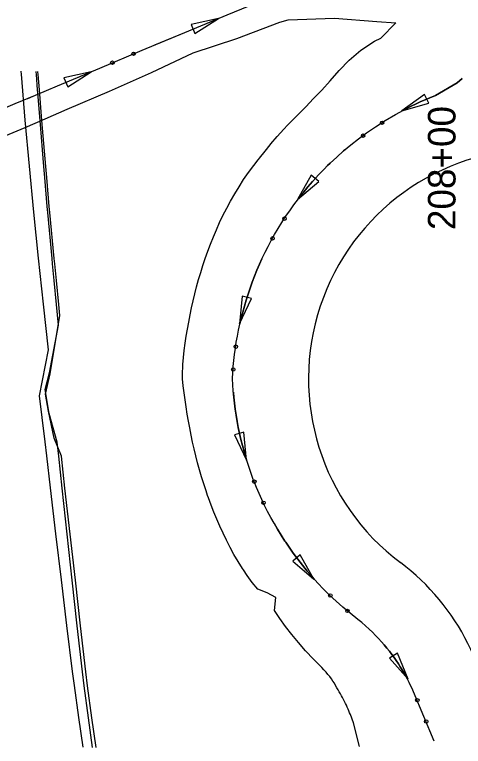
# Model space of a CAD drawing. Extents: x 1611108 to 1749517, y 619561 to 797725.
# Drawn here: x 1722813.8 to 1722911.5, y 768327.5 to 768486.8 of the extents above; entities that cross this region are included whole.
import ezdxf

# ---------------------------------------------------------------- set-up
doc = ezdxf.new("R2010")
doc.units = 0
for name, color, linetype in [('R_Ditch', 7, 'Continuous'), ('R_Horz Alg Stationing_Side Road', 7, 'Continuous'), ('R_Proposed Const Limits', 7, 'Continuous'), ('R_Proposed Road', 7, 'Continuous')]:
    doc.layers.add(name, color=color, linetype=linetype)

msp = doc.modelspace()

# ---------------------------------------------------------------- linework, layer by layer
at = {"layer": 'R_Ditch'}
for p, q in [((1722858.14, 768485.96), (1722852.19, 768484.62)), ((1722853.01, 768482.67), (1722858.14, 768485.96)), ((1722852.19, 768484.62), (1722853.01, 768482.67)), ((1722830.43, 768474.35), (1722824.49, 768473)), ((1722825.31, 768471.05), (1722830.43, 768474.35)), ((1722824.49, 768473), (1722825.31, 768471.05)), ((1722902.99, 768469.39), (1722898.05, 768465.84)), ((1722903.91, 768467.49), (1722902.99, 768469.39)), ((1722898.05, 768465.84), (1722903.91, 768467.49)), ((1722878.33, 768451.81), (1722875.33, 768446.51)), ((1722879.96, 768450.47), (1722878.33, 768451.81)), ((1722875.33, 768446.51), (1722879.96, 768450.47)), ((1722863.29, 768425.54), (1722862.72, 768419.48)), ((1722862.72, 768419.48), (1722865.33, 768424.98)), ((1722865.33, 768424.98), (1722863.29, 768425.54)), ((1722863.67, 768395.91), (1722861.63, 768395.36)), ((1722864.22, 768389.84), (1722863.67, 768395.91)), ((1722861.63, 768395.36), (1722864.22, 768389.84)), ((1722875.94, 768369.2), (1722874.3, 768367.86)), ((1722878.93, 768363.89), (1722875.94, 768369.2)), ((1722874.3, 768367.86), (1722878.93, 768363.89)), ((1722897.15, 768347.82), (1722895.35, 768346.71)), ((1722899.4, 768342.16), (1722897.15, 768347.82)), ((1722895.35, 768346.71), (1722899.4, 768342.16))]:
    msp.add_line(p, q, dxfattribs=at)
for points in [[(1722804.68, 768463.53), (1722813.89, 768467.4), (1722818.28, 768469.25), (1722823.11, 768471.28), (1722832.33, 768475.15), (1722841.55, 768479.02), (1722850.78, 768482.88), (1722860, 768486.74), (1722869.23, 768490.6)], [(1722844.3, 768480.17), (1722850.78, 768482.88), (1722858.14, 768485.96)], [(1722844.27, 768480.15), (1722844.3, 768480.17)], [(1722828.67, 768327.39), (1722827.75, 768333.81), (1722826.77, 768340.78), (1722826.38, 768343.81), (1722825.13, 768353.81), (1722823.96, 768363.81), (1722822.75, 768373.8), (1722821.58, 768383.8), (1722820.8, 768390.77), (1722820.42, 768393.8), (1722819.77, 768399.13), (1722819.21, 768403.8), (1722821.13, 768413.8), (1722820.02, 768423.8), (1722818.96, 768433.8), (1722817.95, 768443.8), (1722817, 768453.8), (1722816.09, 768463.8), (1722815.24, 768473.8), (1722815.19, 768474.43), (1722815.19, 768474.44)], [(1722816.6, 768468.54), (1722818.28, 768469.25), (1722823.11, 768471.28), (1722830.43, 768474.35)], [(1722830.72, 768327.32), (1722829.85, 768333.74), (1722828.93, 768340.71), (1722828.56, 768343.74), (1722827.4, 768353.74), (1722826.31, 768363.73), (1722825.19, 768373.73), (1722824.1, 768383.73), (1722823.38, 768390.7), (1722823.03, 768393.73), (1722821.25, 768399.98), (1722820.39, 768405.23), (1722821.34, 768408.86), (1722823.34, 768419.19), (1722822.88, 768423.73), (1722822.37, 768428.89), (1722822.01, 768432.56), (1722821.9, 768433.73), (1722820.98, 768443.73), (1722820.86, 768445.03), (1722820.31, 768451.33), (1722820.11, 768453.73), (1722819.29, 768463.73), (1722818.82, 768469.76), (1722818.77, 768470.39), (1722818.52, 768473.73), (1722818.47, 768474.36), (1722818.47, 768474.37)], [(1722831.49, 768327.32), (1722830.6, 768333.74), (1722829.66, 768340.71), (1722829.28, 768343.74), (1722828.09, 768353.74), (1722826.98, 768363.74), (1722825.83, 768373.73), (1722824.71, 768383.73), (1722823.97, 768390.7), (1722822.38, 768394.6), (1722821.11, 768400.45), (1722820.51, 768404.21), (1722821.47, 768408.62), (1722823.63, 768421.33), (1722823.38, 768423.73), (1722822.86, 768428.89), (1722822.49, 768432.56), (1722822.38, 768433.73), (1722821.43, 768443.73), (1722821.31, 768445.03), (1722820.74, 768451.33), (1722820.53, 768453.73), (1722819.68, 768463.73), (1722819.14, 768470.39), (1722818.88, 768473.73), (1722818.84, 768474.36), (1722818.84, 768474.37)], [(1722905.11, 768328.69), (1722900.6, 768339.42), (1722900.3, 768340.1), (1722899.98, 768340.79), (1722899.65, 768341.47), (1722899.3, 768342.15), (1722898.93, 768342.82), (1722898.55, 768343.5), (1722898.15, 768344.18), (1722897.73, 768344.86), (1722897.3, 768345.53), (1722896.84, 768346.21), (1722896.36, 768346.89), (1722895.86, 768347.56), (1722895.34, 768348.24), (1722894.8, 768348.92), (1722894.23, 768349.61), (1722893.64, 768350.29), (1722893.01, 768350.98), (1722892.36, 768351.67), (1722891.66, 768352.36), (1722890.93, 768353.06), (1722890.16, 768353.76), (1722889.33, 768354.46), (1722888.46, 768355.16), (1722886.78, 768356.49), (1722885.21, 768357.81), (1722883.73, 768359.13), (1722882.34, 768360.44), (1722881.02, 768361.75), (1722879.78, 768363.06), (1722878.59, 768364.37), (1722877.47, 768365.67), (1722876.4, 768366.97), (1722875.39, 768368.28), (1722874.42, 768369.58), (1722873.5, 768370.88), (1722872.78, 768371.94), (1722872.62, 768372.18), (1722871.78, 768373.48), (1722870.99, 768374.78), (1722870.23, 768376.08), (1722869.51, 768377.37), (1722868.83, 768378.67), (1722868.18, 768379.97), (1722867.56, 768381.28), (1722866.97, 768382.58), (1722866.42, 768383.88), (1722865.9, 768385.18), (1722865.72, 768385.64), (1722865.4, 768386.49), (1722864.94, 768387.79), (1722864.5, 768389.1), (1722864.09, 768390.4), (1722863.71, 768391.71), (1722863.36, 768393.02), (1722863.03, 768394.33), (1722862.73, 768395.64), (1722862.46, 768396.96), (1722862.21, 768398.27), (1722861.99, 768399.59), (1722861.79, 768400.91), (1722861.62, 768402.23), (1722861.47, 768403.56), (1722861.35, 768404.88), (1722861.26, 768406.21), (1722861.19, 768407.54), (1722861.26, 768408.87), (1722861.31, 768409.5), (1722861.36, 768410.2), (1722861.49, 768411.52), (1722861.64, 768412.84), (1722861.82, 768414.16), (1722862.02, 768415.48), (1722862.25, 768416.8), (1722862.5, 768418.11), (1722862.78, 768419.43), (1722863.09, 768420.74), (1722863.42, 768422.04), (1722863.78, 768423.35), (1722864.17, 768424.66), (1722864.58, 768425.96), (1722865.02, 768427.26), (1722865.49, 768428.56), (1722865.99, 768429.86), (1722866.52, 768431.16), (1722867.08, 768432.46), (1722867.67, 768433.76), (1722868.29, 768435.05), (1722868.95, 768436.35), (1722869.63, 768437.64), (1722870.36, 768438.94), (1722871.12, 768440.23), (1722871.92, 768441.52), (1722872.76, 768442.82), (1722873.64, 768444.11), (1722874.56, 768445.4), (1722875.53, 768446.7), (1722876.34, 768447.74), (1722876.38, 768447.78), (1722876.55, 768447.99), (1722877.62, 768449.29), (1722878.61, 768450.43), (1722878.74, 768450.58), (1722879.93, 768451.88), (1722881.17, 768453.18), (1722881.9, 768453.91), (1722882.49, 768454.48), (1722883.88, 768455.79), (1722885.36, 768457.1), (1722886.93, 768458.41), (1722888.6, 768459.72), (1722890.39, 768461.05), (1722892.32, 768462.37), (1722894.41, 768463.71), (1722896.7, 768465.05), (1722899.23, 768466.41), (1722902.08, 768467.78), (1722905.37, 768469.17), (1722910.12, 768471.95), (1722911.22, 768472.89)], [(1722911.22, 768472.89), (1722910.12, 768471.95), (1722905.37, 768469.17), (1722902.08, 768467.78), (1722899.23, 768466.41), (1722898.07, 768465.79)], [(1722816.57, 768468.53), (1722816.6, 768468.54)], [(1722885.66, 768457.35), (1722885.36, 768457.1), (1722883.88, 768455.79), (1722882.49, 768454.48), (1722881.9, 768453.91), (1722881.17, 768453.18), (1722879.93, 768451.88), (1722878.74, 768450.58), (1722878.61, 768450.43), (1722877.62, 768449.29), (1722876.55, 768447.99), (1722876.38, 768447.78), (1722876.34, 768447.74), (1722875.53, 768446.7), (1722875.37, 768446.48)], [(1722885.69, 768457.37), (1722885.66, 768457.35)], [(1722867.61, 768433.63), (1722867.08, 768432.46), (1722866.52, 768431.16), (1722865.99, 768429.86), (1722865.49, 768428.56), (1722865.02, 768427.26), (1722864.58, 768425.96), (1722864.17, 768424.66), (1722863.78, 768423.35), (1722863.42, 768422.04), (1722863.09, 768420.74), (1722862.79, 768419.46)], [(1722867.63, 768433.67), (1722867.61, 768433.63)], [(1722861.38, 768404.59), (1722861.38, 768404.55)], [(1722861.38, 768404.55), (1722861.47, 768403.56), (1722861.62, 768402.23), (1722861.79, 768400.91), (1722861.99, 768399.59), (1722862.21, 768398.27), (1722862.46, 768396.96), (1722862.73, 768395.64), (1722863.03, 768394.33), (1722863.36, 768393.02), (1722863.71, 768391.71), (1722864.09, 768390.4), (1722864.26, 768389.86)], [(1722870.21, 768376.12), (1722870.23, 768376.08)], [(1722870.23, 768376.08), (1722870.23, 768376.08), (1722870.99, 768374.78), (1722871.78, 768373.48), (1722872.62, 768372.18), (1722872.78, 768371.94), (1722873.5, 768370.88), (1722874.42, 768369.58), (1722875.39, 768368.28), (1722876.4, 768366.97), (1722877.47, 768365.67), (1722878.59, 768364.37), (1722878.98, 768363.94)], [(1722890.05, 768353.85), (1722890.08, 768353.82)], [(1722890.08, 768353.82), (1722890.16, 768353.76), (1722890.93, 768353.06), (1722891.66, 768352.36), (1722892.36, 768351.67), (1722893.01, 768350.98), (1722893.64, 768350.29), (1722894.23, 768349.61), (1722894.8, 768348.92), (1722895.34, 768348.24), (1722895.86, 768347.56), (1722896.36, 768346.89), (1722896.84, 768346.21), (1722897.3, 768345.53), (1722897.73, 768344.86), (1722898.15, 768344.18), (1722898.55, 768343.5), (1722898.93, 768342.82), (1722899.3, 768342.15), (1722899.32, 768342.11)]]:
    msp.add_lwpolyline(points, dxfattribs=at)
for centre in [(1722839.66, 768478.26), (1722835.04, 768476.32), (1722893.76, 768463.25), (1722889.62, 768460.43), (1722872.51, 768442.37), (1722869.92, 768438.09), (1722861.91, 768414.53), (1722861.35, 768409.56), (1722865.95, 768385.15), (1722867.94, 768380.55), (1722882.48, 768360.36), (1722886.21, 768357.02), (1722901.42, 768337.57), (1722903.36, 768332.95)]:
    msp.add_circle(centre, 0.375, dxfattribs=at)
at = {"layer": 'R_Proposed Const Limits'}
msp.add_line((1722888.84, 768327.54), (1722887.53, 768332.68), dxfattribs=at)
for points in [[(1722806.8, 768458.4), (1722816.03, 768462.24), (1722820.41, 768464.12), (1722825.22, 768466.19), (1722834.41, 768470.14), (1722843.55, 768474.21), (1722852.61, 768478.46), (1722862.14, 768481.57), (1722871.5, 768485.12), (1722873.29, 768485.65), (1722883.4, 768486), (1722892.6, 768485.31), (1722896.73, 768484.98), (1722893.45, 768481.65)], [(1722887.53, 768332.68), (1722886.86, 768334.45), (1722886.7, 768334.86), (1722886.54, 768335.26), (1722886.37, 768335.67), (1722886.19, 768336.08), (1722886, 768336.49), (1722885.8, 768336.9), (1722885.6, 768337.31), (1722885.39, 768337.73), (1722885.16, 768338.15), (1722884.93, 768338.57), (1722884.69, 768338.99), (1722884.44, 768339.43), (1722884.18, 768339.87), (1722883.89, 768340.3), (1722883.62, 768340.77), (1722883.4, 768341.3), (1722883.07, 768341.76), (1722882.73, 768342.23), (1722882.36, 768342.71), (1722881.97, 768343.2), (1722881.55, 768343.69), (1722881.1, 768344.2), (1722880.62, 768344.71), (1722878.8, 768346.54), (1722877.12, 768348.35), (1722875.56, 768350.14), (1722874.11, 768351.9), (1722872.76, 768353.65), (1722871.49, 768355.37), (1722870.3, 768357.08), (1722870.62, 768359.97), (1722868.77, 768360.94), (1722866.69, 768361.75), (1722865.49, 768363.22), (1722864.41, 768364.74), (1722863.57, 768365.97), (1722863.38, 768366.25), (1722862.4, 768367.77), (1722861.48, 768369.28), (1722860.65, 768370.84), (1722859.87, 768372.38), (1722859.13, 768373.92), (1722858.43, 768375.46), (1722857.76, 768377), (1722857.13, 768378.53), (1722856.53, 768380.06), (1722855.97, 768381.59), (1722855.78, 768382.13), (1722855.44, 768383.12), (1722854.94, 768384.65), (1722854.47, 768386.17), (1722854.03, 768387.69), (1722853.6, 768389.21), (1722853.2, 768390.73), (1722852.84, 768392.25), (1722852.5, 768393.77), (1722852.18, 768395.29), (1722851.89, 768396.82), (1722851.6, 768398.34), (1722851.33, 768399.86), (1722851.09, 768401.39), (1722850.88, 768402.92), (1722850.7, 768404.46), (1722850.48, 768405.99), (1722850.29, 768407.54), (1722850.3, 768409.09), (1722850.35, 768409.83), (1722850.4, 768410.64), (1722850.54, 768412.18), (1722850.7, 768413.72), (1722850.89, 768415.26), (1722851.11, 768416.8), (1722851.37, 768418.34), (1722851.65, 768419.87), (1722851.96, 768421.41), (1722852.28, 768422.94), (1722852.62, 768424.48), (1722852.99, 768426.02), (1722853.39, 768427.56), (1722853.81, 768429.1), (1722854.27, 768430.65), (1722854.75, 768432.19), (1722855.27, 768433.74), (1722855.83, 768435.29), (1722856.41, 768436.84), (1722857.03, 768438.4), (1722857.69, 768439.96), (1722858.38, 768441.52), (1722859.12, 768443.09), (1722859.93, 768444.64), (1722860.78, 768446.2), (1722861.67, 768447.76), (1722862.61, 768449.33), (1722863.6, 768450.9), (1722864.68, 768452.44), (1722865.83, 768453.97), (1722866.79, 768455.21), (1722866.83, 768455.26), (1722867.04, 768455.51), (1722868.28, 768457.06), (1722869.41, 768458.46), (1722869.57, 768458.64), (1722870.93, 768460.23), (1722872.36, 768461.82), (1722873.2, 768462.71), (1722873.88, 768463.41), (1722875.49, 768465.02), (1722877.13, 768466.72), (1722878.84, 768468.49), (1722880.67, 768470.3), (1722882.49, 768472.36), (1722884.43, 768474.59), (1722886.6, 768476.86), (1722889.16, 768479.02), (1722892.14, 768481.03), (1722893.45, 768481.65)]]:
    msp.add_lwpolyline(points, dxfattribs=at)
at = {"layer": 'R_Proposed Road'}
for centre, start, end in [((1722927.74, 768407.54), 90, 233.1301), ((1722867.74, 768327.54), 0, 53.1301)]:
    msp.add_arc(centre, 50, start, end, dxfattribs=at)

# ---------------------------------------------------------------- texts
at = {"layer": 'R_Horz Alg Stationing_Side Road'}
msp.add_text('208+00', height=6, rotation=90, dxfattribs=at).set_placement((1722909.74, 768439.89))

doc.saveas('drawing.dxf')
